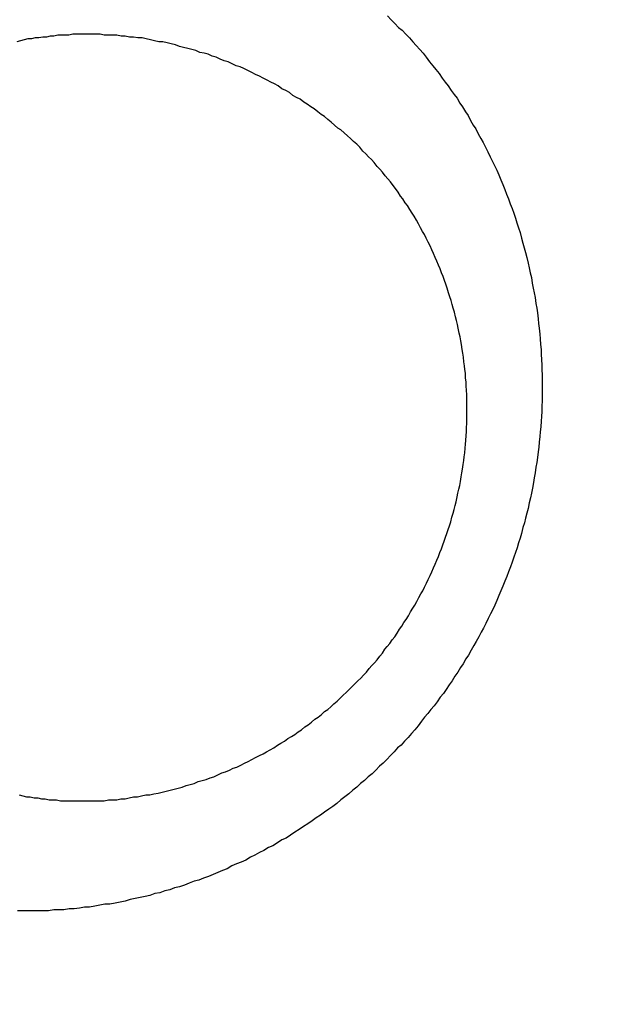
# Model space of a CAD drawing. Header units: millimetres. Extents: x -604189 to 881711, y -381903 to -7297.
# Tile 270 of 656: x -587970 to -587964, y -164054 to -164044. Entities that reach past the tile are written whole.
import ezdxf

# ---------------------------------------------------------------- set-up
doc = ezdxf.new("R2010")
doc.units = ezdxf.units.MM
doc.header["$LTSCALE"] = 100
doc.linetypes.add('0.5_0.5', pattern=[1, 0.5, -0.5])
doc.linetypes.add('ACAD_ISO04W100', pattern=[30.5, 24, -3, 0.5, -3])
doc.layers.get('Defpoints').update_dxf_attribs({"color": 30})
doc.layers.add('OPIS', color=7, linetype='Continuous')
doc.layers.add('strop osie', color=80, linetype='ACAD_ISO04W100', lineweight=5)
doc.styles.get("Standard").update_dxf_attribs({"font": 'romans.shx', "width": 0.5})
doc.dimstyles.new('1 50', dxfattribs={"dimtxt": 150, "dimasz": 80, "dimexe": 1, "dimexo": 1, "dimgap": 20, "dimtad": 1, "dimdec": 0, "dimlfac": 0.1, "dimtxsty": 'Standard', "dimblk": 'ARCHTICK', "dimcen": 200, "dimclrd": 2, "dimadec": 1, "dimazin": 0, "dimtfac": 1, "dimtdec": 0, "dimtmove": 0, "dimatfit": 3, "dimldrblk": 'ARCHTICK', "dimfxl": 120, "dimfxlon": 1, "dimtfill": 1, "dimarcsym": 0})

# ---------------------------------------------------------------- blocks, each defined once
blk = doc.blocks.new('_ArchTick')
at = {"layer": 'strop osie', "color": 0, "const_width": 0.15}
blk.add_lwpolyline([(-0.5, -0.5), (0.5, 0.5)], dxfattribs=at)
blk = doc.blocks.new('*D3294')
at = {"layer": 'Defpoints', "color": 0, "linetype": 'ByBlock', "lineweight": 5, "transparency": 16777216}
for p in [(-595783.126, -159420.303), (-593748.924, -159420.303), (-552118.935, -179940.303)]:
    blk.add_point(p, dxfattribs=at)
at = {"layer": 'OPIS', "color": 0, "linetype": 'Continuous', "lineweight": -2, "transparency": 16777216}
for p, q in [((-595723.126, -159420.303), (-595784.126, -159420.303)), ((-595723.126, -179940.303), (-595784.126, -179940.303))]:
    blk.add_line(p, q, dxfattribs=at)
at = {"layer": 'OPIS', "color": 2, "lineweight": -2, "transparency": 16777216}
blk.add_line((-595783.126, -179940.303), (-595783.126, -159420.303), dxfattribs=at)
at = {"layer": 'OPIS', "color": 2, "linetype": 'ByBlock', "lineweight": -2, "transparency": 16777216, "xscale": 80, "yscale": 80, "zscale": 80}
for p, rotation in [((-595783.126, -159420.303), 90), ((-595783.126, -179940.303), 270)]:
    blk.add_blockref('_ArchTick', p, dxfattribs=dict(at, rotation=rotation))
at = {"layer": 'OPIS', "color": 0, "linetype": 'ByBlock', "lineweight": 13, "transparency": 16777216, "insert": (-595878.126, -169680.303), "char_height": 150, "attachment_point": 5, "rotation": 90, "bg_fill": 3, "box_fill_scale": 1.1, "bg_fill_color": 256, "bg_fill_true_color": 13158600, "bg_fill_transparency": 0}
blk.add_mtext('2052', dxfattribs=at)

msp = doc.modelspace()

# ---------------------------------------------------------------- hatches: boundary and pattern name
at = {"layer": 'OPIS', "linetype": 'ByBlock', "lineweight": 15}
h = msp.add_hatch(dxfattribs=at)
h.set_pattern_fill('ANSI37', color=0, scale=80, angle=45)
h.set_pattern_definition([(90, (-306927.96, 32475.8), (-254, 0), []), (180, (-306927.96, 32475.8), (-3e-14, -254), [])])
edge = h.paths.add_edge_path()
edge.add_arc((-587934.086, -167378.931), 50, 0, 90)
edge.add_line((-587934.086, -167328.931), (-588139.086, -167328.93))
edge.add_arc((-588139.086, -167378.93), 50, 89.9996, 180)
edge.add_line((-588189.086, -167378.93), (-588189.086, -167822.93))
edge.add_arc((-588139.086, -167822.93), 50, 180, 270)
edge.add_line((-588139.086, -167872.93), (-587934.085, -167872.931))
edge.add_arc((-587934.086, -167822.931), 50, 270.0014, 360)
edge.add_line((-587884.086, -167822.931), (-587884.086, -167378.931))
edge = h.paths.add_edge_path()
edge.add_arc((-587934.086, -167378.931), 50, 0, 90)
edge.add_line((-587934.086, -167328.931), (-588139.086, -167328.93))
edge.add_arc((-588139.086, -167378.93), 50, 89.9996, 180)
edge.add_line((-588189.086, -167378.93), (-588189.086, -167822.93))
edge.add_arc((-588139.086, -167822.93), 50, 180, 270)
edge.add_line((-588139.086, -167872.93), (-587934.085, -167872.931))
edge.add_arc((-587934.086, -167822.931), 50, 270.0014, 360)
edge.add_line((-587884.086, -167822.931), (-587884.086, -167378.931))
edge = h.paths.add_edge_path()
edge.add_line((-588244.087, -167300.93), (-587769.086, -167300.93))
edge.add_line((-587769.086, -167300.93), (-587769.086, -167900.93))
edge.add_line((-587769.086, -167900.93), (-588243.789, -167900.93))
edge.add_arc((-588244.086, -167892.935), 8, 180, 272.1285, ccw=False)
edge.add_line((-588252.086, -167892.935), (-588252.086, -167308.93))
edge.add_arc((-588244.086, -167308.93), 8, 90.0036, 180, ccw=False)
h.paths.add_polyline_path([(-589864.932, -164217.829), (-589865.004, -164223.092), (-589865.079, -164228.355), (-589865.156, -164233.617), (-589865.235, -164238.88), (-589865.318, -164244.143), (-589865.402, -164249.406), (-589865.489, -164254.669), (-589865.579, -164259.931), (-589865.671, -164265.194), (-589865.766, -164270.457), (-589865.863, -164275.719), (-589865.962, -164280.982), (-589866.064, -164286.244), (-589866.169, -164291.506), (-589866.276, -164296.769), (-589866.386, -164302.031), (-589866.498, -164307.293), (-589866.613, -164312.556), (-589866.73, -164317.818), (-589866.85, -164323.08), (-589866.972, -164328.342), (-589867.097, -164333.604), (-589867.225, -164338.866), (-589867.355, -164344.127), (-589867.488, -164349.389), (-589867.623, -164354.651), (-589867.76, -164359.913), (-589867.901, -164365.174), (-589868.043, -164370.436), (-589868.189, -164375.697), (-589868.337, -164380.958), (-589868.487, -164386.22), (-589868.64, -164391.481), (-589868.795, -164396.742), (-589868.953, -164402.003), (-590219.489, -164402.003), (-590219.664, -164396.198), (-590219.835, -164390.392), (-590220.003, -164384.587), (-590220.168, -164378.781), (-590220.329, -164372.976), (-590220.488, -164367.17), (-590220.643, -164361.364), (-590220.796, -164355.558), (-590220.945, -164349.752), (-590221.092, -164343.946), (-590221.235, -164338.14), (-590221.375, -164332.334), (-590221.512, -164326.527), (-590221.646, -164320.721), (-590221.777, -164314.914), (-590221.904, -164309.108), (-590222.029, -164303.301), (-590222.151, -164297.495), (-590222.269, -164291.688), (-590222.385, -164285.881), (-590222.497, -164280.074), (-590222.606, -164274.267), (-590222.713, -164268.461), (-590222.816, -164262.653), (-590222.916, -164256.846), (-590223.014, -164251.039), (-590223.108, -164245.232), (-590223.199, -164239.425), (-590223.287, -164233.618), (-590223.372, -164227.81), (-590223.454, -164222.003), (-590223.533, -164216.196), (-590223.609, -164210.388), (-590223.682, -164204.581), (-590223.751, -164198.773), (-590223.818, -164192.966), (-590223.881, -164187.158), (-590223.941, -164181.35), (-590223.997, -164175.543), (-590224.051, -164169.735), (-590224.101, -164163.927), (-590224.147, -164158.12), (-590224.191, -164152.312), (-590224.231, -164146.504), (-590224.267, -164140.696), (-590224.301, -164134.888), (-590224.332, -164129.081), (-590224.361, -164123.273), (-590224.388, -164117.465), (-590224.413, -164111.657), (-590224.437, -164105.849), (-590224.459, -164100.041), (-590224.475, -164094.233), (-590224.48, -164088.425), (-590224.472, -164082.617), (-590224.448, -164076.809), (-590224.406, -164071.002), (-590224.347, -164065.194), (-590224.269, -164059.387), (-590224.171, -164053.58), (-590224.054, -164047.773), (-590223.917, -164041.967), (-590223.759, -164036.161), (-590223.581, -164030.356), (-590223.381, -164024.551), (-590223.159, -164018.747), (-590222.914, -164012.944), (-590222.642, -164007.143), (-590222.341, -164001.342), (-590222.009, -163995.544), (-590221.642, -163989.748), (-590221.238, -163983.954), (-590220.795, -163978.163), (-590220.304, -163972.376), (-590219.753, -163966.594), (-590219.129, -163960.82), (-590218.419, -163955.056), (-590217.605, -163949.306), (-590216.67, -163943.574), (-590215.596, -163937.865), (-590214.362, -163932.188), (-590212.941, -163926.557), (-590211.302, -163920.987), (-590209.416, -163915.495), (-590207.246, -163910.11), (-590204.744, -163904.869), (-590201.869, -163899.824), (-590198.582, -163895.036), (-590194.851, -163890.591), (-590190.671, -163886.563), (-590186.105, -163882.977), (-590181.224, -163879.833), (-590176.097, -163877.106), (-590170.784, -163874.761), (-590165.336, -163872.759), (-590159.785, -163871.064), (-590154.154, -163869.636), (-590148.468, -163868.44), (-590142.747, -163867.44), (-590137, -163866.603), (-590131.235, -163865.9), (-590125.458, -163865.297), (-590119.674, -163864.778), (-590113.884, -163864.334), (-590108.088, -163863.958), (-590102.289, -163863.646), (-590096.486, -163863.39), (-590090.681, -163863.186), (-590084.874, -163863.026), (-590079.068, -163862.906), (-590073.26, -163862.819), (-590067.453, -163862.761), (-590061.645, -163862.725), (-590055.837, -163862.707), (-590050.029, -163862.7), (-590044.221, -163862.698), (-590038.958, -163862.699), (-590033.694, -163862.704), (-590028.431, -163862.718), (-590023.167, -163862.744), (-590017.904, -163862.788), (-590012.641, -163862.852), (-590007.379, -163862.942), (-590002.117, -163863.062), (-589996.856, -163863.215), (-589991.596, -163863.407), (-589986.337, -163863.64), (-589981.081, -163863.919), (-589975.828, -163864.249), (-589970.579, -163864.634), (-589965.334, -163865.078), (-589960.096, -163865.587), (-589954.864, -163866.17), (-589949.645, -163866.847), (-589944.442, -163867.642), (-589939.263, -163868.578), (-589934.115, -163869.676), (-589929.013, -163870.965), (-589923.971, -163872.474), (-589919.009, -163874.23), (-589914.153, -163876.259), (-589909.436, -163878.591), (-589904.896, -163881.253), (-589900.585, -163884.268), (-589896.554, -163887.652), (-589892.857, -163891.394), (-589889.534, -163895.471), (-589886.574, -163899.824), (-589883.952, -163904.387), (-589881.64, -163909.114), (-589879.606, -163913.968), (-589877.817, -163918.918), (-589876.241, -163923.939), (-589874.854, -163929.016), (-589873.636, -163934.137), (-589872.564, -163939.29), (-589871.619, -163944.467), (-589870.784, -163949.663), (-589870.048, -163954.875), (-589869.397, -163960.099), (-589868.818, -163965.33), (-589868.302, -163970.568), (-589867.84, -163975.811), (-589867.421, -163981.058), (-589867.037, -163986.308), (-589866.685, -163991.559), (-589866.363, -163996.813), (-589866.067, -164002.068), (-589865.796, -164007.324), (-589865.549, -164012.582), (-589865.322, -164017.84), (-589865.116, -164023.1), (-589864.928, -164028.36), (-589864.759, -164033.621), (-589864.607, -164038.882), (-589864.472, -164044.144), (-589864.354, -164049.406), (-589864.252, -164054.668), (-589864.166, -164059.931), (-589864.096, -164065.194), (-589864.041, -164070.457), (-589864.001, -164075.72), (-589863.976, -164080.984), (-589863.964, -164086.247), (-589863.964, -164091.51), (-589863.974, -164096.774), (-589863.991, -164102.037), (-589864.012, -164107.301), (-589864.034, -164112.564), (-589864.057, -164117.828), (-589864.081, -164123.091), (-589864.107, -164128.354), (-589864.135, -164133.618), (-589864.165, -164138.881), (-589864.197, -164144.144), (-589864.232, -164149.408), (-589864.269, -164154.671), (-589864.31, -164159.934), (-589864.353, -164165.198), (-589864.399, -164170.461), (-589864.447, -164175.724), (-589864.498, -164180.987), (-589864.552, -164186.25), (-589864.609, -164191.513), (-589864.668, -164196.777), (-589864.73, -164202.04), (-589864.795, -164207.303), (-589864.862, -164212.566)])
h.paths.add_polyline_path([(-590463.924, -164407.051), (-587763.924, -164407.051), (-587763.924, -162910.783), (-590463.924, -162910.783)])
h.paths.add_polyline_path([(-590295.717, -164839.225), (-590289.91, -164839.127), (-590284.103, -164839.033), (-590278.295, -164838.942), (-590272.488, -164838.854), (-590266.681, -164838.769), (-590260.873, -164838.687), (-590255.066, -164838.608), (-590249.259, -164838.532), (-590243.451, -164838.459), (-590237.644, -164838.39), (-590231.836, -164838.323), (-590226.028, -164838.26), (-590220.221, -164838.2), (-590214.413, -164838.144), (-590208.605, -164838.09), (-590202.798, -164838.04), (-590196.99, -164837.994), (-590191.182, -164837.95), (-590185.374, -164837.91), (-590179.567, -164837.874), (-590173.759, -164837.84), (-590167.951, -164837.809), (-590162.143, -164837.78), (-590156.335, -164837.753), (-590150.527, -164837.728), (-590144.719, -164837.704), (-590138.912, -164837.682), (-590133.104, -164837.666), (-590127.296, -164837.661), (-590121.488, -164837.669), (-590115.68, -164837.693), (-590109.872, -164837.735), (-590104.065, -164837.794), (-590098.257, -164837.872), (-590092.45, -164837.97), (-590086.643, -164838.087), (-590080.837, -164838.224), (-590075.031, -164838.382), (-590069.226, -164838.56), (-590063.422, -164838.76), (-590057.618, -164838.982), (-590051.815, -164839.227), (-590046.013, -164839.499), (-590040.213, -164839.8), (-590034.415, -164840.132), (-590028.618, -164840.499), (-590022.825, -164840.903), (-590017.034, -164841.346), (-590011.246, -164841.837), (-590005.465, -164842.388), (-589999.691, -164843.012), (-589993.927, -164843.722), (-589988.176, -164844.536), (-589982.444, -164845.471), (-589976.736, -164846.545), (-589971.059, -164847.779), (-589965.428, -164849.2), (-589959.858, -164850.839), (-589954.366, -164852.725), (-589948.98, -164854.895), (-589943.739, -164857.397), (-589938.694, -164860.272), (-589933.906, -164863.559), (-589929.462, -164867.29), (-589925.433, -164871.47), (-589921.847, -164876.036), (-589918.704, -164880.917), (-589915.976, -164886.044), (-589913.631, -164891.357), (-589911.63, -164896.805), (-589909.934, -164902.356), (-589908.507, -164907.987), (-589907.31, -164913.673), (-589906.31, -164919.394), (-589905.474, -164925.141), (-589904.77, -164930.906), (-589904.168, -164936.683), (-589903.648, -164942.467), (-589903.204, -164948.257), (-589902.829, -164954.053), (-589902.516, -164959.852), (-589902.261, -164965.655), (-589902.056, -164971.46), (-589901.897, -164977.267), (-589901.776, -164983.073), (-589901.69, -164988.881), (-589901.631, -164994.688), (-589901.596, -165000.496), (-589901.577, -165006.304), (-589901.57, -165012.112), (-589901.569, -165017.92), (-589901.57, -165023.183), (-589901.575, -165028.447), (-589901.588, -165033.71), (-589901.615, -165038.974), (-589901.658, -165044.237), (-589901.723, -165049.5), (-589901.813, -165054.762), (-589901.932, -165060.024), (-589902.086, -165065.285), (-589902.277, -165070.545), (-589902.51, -165075.804), (-589902.79, -165081.06), (-589903.119, -165086.313), (-589903.504, -165091.562), (-589903.949, -165096.807), (-589904.458, -165102.045), (-589905.04, -165107.276), (-589905.717, -165112.496), (-589906.513, -165117.699), (-589907.448, -165122.878), (-589908.547, -165128.026), (-589909.836, -165133.128), (-589911.345, -165138.17), (-589913.1, -165143.132), (-589915.129, -165147.988), (-589917.461, -165152.705), (-589920.123, -165157.245), (-589923.139, -165161.556), (-589926.522, -165165.587), (-589930.265, -165169.284), (-589934.342, -165172.607), (-589938.694, -165175.567), (-589943.257, -165178.189), (-589947.985, -165180.501), (-589952.838, -165182.535), (-589957.788, -165184.324), (-589962.81, -165185.9), (-589967.887, -165187.287), (-589973.007, -165188.505), (-589978.16, -165189.577), (-589983.337, -165190.522), (-589988.534, -165191.357), (-589993.746, -165192.093), (-589998.969, -165192.744), (-590004.201, -165193.323), (-590009.439, -165193.839), (-590014.682, -165194.301), (-590019.929, -165194.72), (-590025.178, -165195.104), (-590030.43, -165195.456), (-590035.683, -165195.778), (-590040.938, -165196.074), (-590046.195, -165196.345), (-590051.452, -165196.592), (-590056.711, -165196.819), (-590061.97, -165197.025), (-590067.23, -165197.213), (-590072.491, -165197.382), (-590077.752, -165197.534), (-590083.014, -165197.669), (-590088.276, -165197.787), (-590093.539, -165197.889), (-590098.801, -165197.975), (-590104.064, -165198.045), (-590109.327, -165198.1), (-590114.591, -165198.14), (-590119.854, -165198.165), (-590125.118, -165198.177), (-590130.381, -165198.177), (-590135.644, -165198.167), (-590140.908, -165198.15), (-590146.171, -165198.129), (-590151.435, -165198.107), (-590156.698, -165198.084), (-590161.961, -165198.06), (-590167.225, -165198.034), (-590172.488, -165198.006), (-590177.752, -165197.976), (-590183.015, -165197.944), (-590188.278, -165197.909), (-590193.541, -165197.872), (-590198.805, -165197.831), (-590204.068, -165197.788), (-590209.331, -165197.742), (-590214.594, -165197.694), (-590219.858, -165197.643), (-590225.121, -165197.589), (-590230.384, -165197.532), (-590235.647, -165197.473), (-590240.91, -165197.411), (-590246.173, -165197.346), (-590251.436, -165197.279), (-590256.699, -165197.209), (-590261.962, -165197.137), (-590267.225, -165197.062), (-590272.488, -165196.985), (-590277.751, -165196.906), (-590283.014, -165196.823), (-590288.276, -165196.739), (-590293.539, -165196.652), (-590298.802, -165196.562), (-590304.064, -165196.47), (-590309.327, -165196.375), (-590314.59, -165196.278), (-590319.852, -165196.179), (-590325.115, -165196.077), (-590330.377, -165195.972), (-590335.639, -165195.865), (-590340.902, -165195.755), (-590346.164, -165195.643), (-590351.426, -165195.528), (-590356.688, -165195.411), (-590361.95, -165195.291), (-590367.212, -165195.169), (-590372.474, -165195.044), (-590377.736, -165194.916), (-590382.998, -165194.786), (-590388.26, -165194.653), (-590393.521, -165194.518), (-590398.783, -165194.381), (-590404.045, -165194.24), (-590409.306, -165194.098), (-590414.568, -165193.952), (-590419.829, -165193.804), (-590425.09, -165193.654), (-590430.351, -165193.501), (-590435.613, -165193.346), (-590440.874, -165193.188), (-590440.874, -164842.652), (-590435.068, -164842.477), (-590429.263, -164842.306), (-590423.457, -164842.138), (-590417.652, -164841.973), (-590411.846, -164841.812), (-590406.04, -164841.653), (-590400.235, -164841.498), (-590394.429, -164841.345), (-590388.623, -164841.196), (-590382.817, -164841.049), (-590377.01, -164840.906), (-590371.204, -164840.766), (-590365.398, -164840.629), (-590359.591, -164840.495), (-590353.785, -164840.364), (-590347.978, -164840.237), (-590342.172, -164840.112), (-590336.365, -164839.99), (-590330.558, -164839.872), (-590324.752, -164839.756), (-590318.945, -164839.644), (-590313.138, -164839.535), (-590307.331, -164839.428), (-590301.524, -164839.325)])
edge = h.paths.add_edge_path()
edge.add_arc((-590093.924, -162268.543), 50, 0, 90.0004)
edge.add_line((-590093.924, -162218.543), (-590298.924, -162218.545))
edge.add_arc((-590298.924, -162268.545), 50, 90.0009, 180)
edge.add_line((-590348.924, -162268.545), (-590348.924, -162712.545))
edge.add_arc((-590298.924, -162712.545), 50, 180, 270.0022)
edge.add_line((-590298.922, -162762.545), (-590093.923, -162762.543))
edge.add_arc((-590093.924, -162712.543), 50, 270.0009, 360)
edge.add_line((-590043.924, -162712.543), (-590043.924, -162268.543))
edge = h.paths.add_edge_path()
edge.add_arc((-590093.924, -161668.543), 50, 0, 90.0004)
edge.add_line((-590093.924, -161618.543), (-590298.924, -161618.545))
edge.add_arc((-590298.924, -161668.545), 50, 90.0009, 180)
edge.add_line((-590348.924, -161668.545), (-590348.924, -162112.545))
edge.add_arc((-590298.924, -162112.545), 50, 180, 270.0022)
edge.add_line((-590298.922, -162162.545), (-590093.923, -162162.543))
edge.add_arc((-590093.924, -162112.543), 50, 270.0009, 360)
edge.add_line((-590043.924, -162112.543), (-590043.924, -161668.543))
h.paths.add_polyline_path([(-590463.924, -162790.543), (-587763.924, -162790.543), (-587763.924, -161590.543), (-590463.924, -161590.543)])
edge = h.paths.add_edge_path()
edge.add_arc((-588139.086, -168270.003), 50, 89.9996, 180)
edge.add_line((-588189.086, -168270.003), (-588189.086, -168714.003))
edge.add_arc((-588139.086, -168714.003), 50, 180, 270)
edge.add_line((-588139.086, -168764.003), (-587934.085, -168764.004))
edge.add_arc((-587934.086, -168714.004), 50, 270.0014, 360)
edge.add_line((-587884.086, -168714.004), (-587884.086, -168270.004))
edge.add_arc((-587934.086, -168270.004), 50, 0, 90)
edge.add_line((-587934.086, -168220.004), (-588139.086, -168220.003))
edge = h.paths.add_edge_path()
edge.add_arc((-587934.086, -169161.078), 50, 0, 90)
edge.add_line((-587934.086, -169111.078), (-588139.086, -169111.076))
edge.add_arc((-588139.086, -169161.076), 50, 89.9996, 180)
edge.add_line((-588189.086, -169161.076), (-588189.086, -169605.076))
edge.add_arc((-588139.086, -169605.076), 50, 180, 270)
edge.add_line((-588139.086, -169655.076), (-587934.085, -169655.078))
edge.add_arc((-587934.086, -169605.078), 50, 270.0014, 360)
edge.add_line((-587884.086, -169605.078), (-587884.086, -169161.078))
edge = h.paths.add_edge_path()
edge.add_arc((-588139.086, -170052.15), 50, 89.9996, 180)
edge.add_line((-588189.086, -170052.15), (-588189.086, -170496.15))
edge.add_arc((-588139.086, -170496.15), 50, 180, 270)
edge.add_line((-588139.086, -170546.15), (-587934.085, -170546.151))
edge.add_arc((-587934.086, -170496.151), 50, 270.0014, 360)
edge.add_line((-587884.086, -170496.151), (-587884.086, -170052.151))
edge.add_arc((-587934.086, -170052.151), 50, 0, 90)
edge.add_line((-587934.086, -170002.151), (-588139.086, -170002.15))
edge = h.paths.add_edge_path()
edge.add_arc((-588139.086, -170943.223), 50, 89.9996, 180)
edge.add_line((-588189.086, -170943.223), (-588189.086, -171387.223))
edge.add_arc((-588139.086, -171387.223), 50, 180, 270)
edge.add_line((-588139.086, -171437.223), (-587934.085, -171437.224))
edge.add_arc((-587934.086, -171387.224), 50, 270.0014, 360)
edge.add_line((-587884.086, -171387.224), (-587884.086, -170943.224))
edge.add_arc((-587934.086, -170943.224), 50, 0, 90)
edge.add_line((-587934.086, -170893.224), (-588139.086, -170893.223))
h.paths.add_polyline_path([(-587763.924, -164527.291), (-590463.924, -164527.291), (-590463.924, -171970.3), (-587763.924, -171970.3)])

# ---------------------------------------------------------------- next in the draw order: dimensions: what is measured, and where the dimension line sits
at = {"layer": 'OPIS', "color": 0, "linetype": 'ByBlock', "lineweight": 13}
dim = msp.add_linear_dim(base=(-595783.126, -159420.303), p1=(-552118.935, -179940.303), p2=(-593748.924, -159420.303), angle=90, dimstyle='1 50', override={"dimtmove": 1, "dimfxl": 60, "dimarcsym": 1}, dxfattribs=at)
dim.commit()
dim.dimension.update_dxf_attribs({"geometry": '*D3294', "text_midpoint": (-595878.126, -169680.303)})

# ---------------------------------------------------------------- next in the draw order: hatches: boundary and pattern name
at = {"layer": 'OPIS', "linetype": '0.5_0.5', "lineweight": 13}
h = msp.add_hatch(dxfattribs=at)
h.set_pattern_fill('ANSI37', color=0, scale=130)
h.set_pattern_definition([(45, (-597218.54, 256668.8), (-291.85832, 291.85832), []), (135, (-597218.54, 256668.8), (-291.85832, -291.85832), [])])
edge = h.paths.add_edge_path(flags=16)
edge.add_line((-570958.916, -168985.281), (-571058.916, -168985.281))
edge.add_line((-571058.916, -168985.281), (-572598.916, -168985.281))
edge.add_line((-572598.916, -168985.281), (-572598.915, -170470.3))
edge.add_line((-572598.915, -170470.3), (-570825.763, -170470.3))
edge.add_arc((-570508.916, -170339.099), 342.937, 180, 202.49364, ccw=False)
edge.add_arc((-570508.916, -170339.099), 342.937, 90, 180, ccw=False)
edge.add_line((-570508.916, -169996.163), (-570508.916, -169764.704))
edge.add_arc((-570058.916, -168985.281), 900, 180, 240, ccw=False)
edge = h.paths.add_edge_path(flags=17)
edge.add_line((-569358.915, -170085.281), (-569358.916, -168985.281))
edge.add_line((-569358.916, -168985.281), (-569358.917, -168985.281))
edge.add_line((-569358.917, -168985.281), (-569958.916, -168985.281))
edge.add_line((-569958.916, -168985.281), (-570058.916, -168985.281))
edge.add_line((-570058.916, -168985.281), (-570058.916, -168925.281))
edge.add_line((-570058.916, -168925.281), (-569958.916, -168925.281))
edge.add_line((-569958.916, -168925.281), (-569958.916, -168865.281))
edge.add_line((-569958.916, -168865.281), (-569358.916, -168865.281))
edge.add_line((-569358.916, -168865.281), (-569358.917, -166865.281))
edge.add_line((-569358.917, -166865.281), (-574098.917, -166865.286))
edge.add_line((-574098.917, -166865.286), (-574098.914, -171970.3))
edge.add_line((-574098.914, -171970.3), (-572608.913, -171970.3))
edge.add_line((-572608.913, -171970.3), (-571504.913, -170590.3))
edge.add_line((-571504.913, -170590.3), (-572718.915, -170590.3))
edge.add_line((-572718.915, -170590.3), (-572718.916, -168865.281))
edge.add_line((-572718.916, -168865.281), (-571058.916, -168865.281))
edge.add_line((-571058.916, -168865.281), (-571058.916, -168925.281))
edge.add_line((-571058.916, -168925.281), (-570958.916, -168925.281))
edge.add_line((-570958.916, -168925.281), (-570958.916, -168985.281))
edge.add_arc((-570058.916, -168985.281), 900, 180, 240)
edge.add_line((-570508.916, -169764.704), (-570508.916, -169996.163))
edge.add_arc((-570508.916, -170339.099), 342.937, 0, 90, ccw=False)
edge.add_arc((-570508.916, -170339.099), 342.937, 208.97989, 360, ccw=False)
edge.add_line((-570808.913, -170505.253), (-570808.913, -171171.086))
edge.add_arc((-570808.913, -171220.3), 49.214, 0, 90, ccw=False)
edge.add_arc((-570808.913, -171220.3), 49.214, 270, 360, ccw=False)
edge.add_line((-570808.913, -171269.514), (-570808.913, -171970.3))
edge.add_line((-570808.913, -171970.3), (-569358.914, -171970.3))
edge.add_line((-569358.914, -171970.3), (-569358.915, -170085.281))
h.paths.add_polyline_path([(-561118.924, -159870.303), (-590334.655, -159870.303), (-590334.655, -161470.303), (-562318.924, -161470.303), (-562318.924, -172095.292), (-561118.924, -172095.291), (-561118.924, -168350.303), (-552073.919, -168350.303), (-552073.92, -167150.303), (-561118.924, -167150.303)])
h.paths.add_polyline_path([(-572856.927, -169813.68), (-569451.07, -169813.68), (-569451.07, -169408.68), (-572856.927, -169408.68)], flags=16)

# ---------------------------------------------------------------- next in the draw order: linework, layer by layer
at = {"color": 0}
for points in [[(-587966.178, -164043.73, 0), (-587966.139, -164043.77, 0), (-587966.1, -164043.81, 0), (-587966.062, -164043.85, 0), (-587966.024, -164043.88, 0), (-587965.987, -164043.92, 0), (-587965.95, -164043.96, 0), (-587965.914, -164044, 0), (-587965.878, -164044.04, 0), (-587965.842, -164044.08, 0), (-587965.807, -164044.12, 0), (-587965.773, -164044.16, 0), (-587965.739, -164044.21, 0), (-587965.705, -164044.25, 0), (-587965.672, -164044.29, 0), (-587965.639, -164044.33, 0), (-587965.607, -164044.38, 0), (-587965.575, -164044.42, 0), (-587965.543, -164044.46, 0), (-587965.513, -164044.51, 0), (-587965.482, -164044.55, 0), (-587965.452, -164044.59, 0), (-587965.423, -164044.64, 0), (-587965.394, -164044.68, 0), (-587965.365, -164044.73, 0), (-587965.337, -164044.77, 0), (-587965.31, -164044.82, 0), (-587965.282, -164044.87, 0), (-587965.256, -164044.91, 0), (-587965.23, -164044.96, 0), (-587965.204, -164045.01, 0), (-587965.179, -164045.05, 0), (-587965.154, -164045.1, 0), (-587965.13, -164045.15, 0), (-587965.106, -164045.2, 0), (-587965.083, -164045.25, 0), (-587965.06, -164045.29, 0), (-587965.038, -164045.34, 0), (-587965.016, -164045.39, 0), (-587964.995, -164045.44, 0), (-587964.974, -164045.49, 0), (-587964.954, -164045.54, 0), (-587964.934, -164045.59, 0), (-587964.915, -164045.64, 0), (-587964.896, -164045.69, 0), (-587964.878, -164045.74, 0), (-587964.86, -164045.79, 0), (-587964.843, -164045.84, 0), (-587964.826, -164045.89, 0), (-587964.81, -164045.94, 0), (-587964.794, -164045.99, 0), (-587964.779, -164046.05, 0), (-587964.765, -164046.1, 0), (-587964.75, -164046.15, 0), (-587964.737, -164046.2, 0), (-587964.724, -164046.25, 0), (-587964.711, -164046.31, 0), (-587964.699, -164046.36, 0), (-587964.687, -164046.41, 0), (-587964.676, -164046.46, 0), (-587964.666, -164046.52, 0), (-587964.656, -164046.57, 0), (-587964.646, -164046.62, 0), (-587964.637, -164046.67, 0), (-587964.629, -164046.73, 0), (-587964.62, -164046.78, 0), (-587964.613, -164046.83, 0), (-587964.606, -164046.89, 0), (-587964.6, -164046.94, 0), (-587964.594, -164046.99, 0), (-587964.588, -164047.05, 0), (-587964.583, -164047.1, 0), (-587964.579, -164047.16, 0), (-587964.575, -164047.21, 0), (-587964.572, -164047.26, 0), (-587964.569, -164047.32, 0), (-587964.566, -164047.37, 0), (-587964.565, -164047.42, 0), (-587964.563, -164047.48, 0), (-587964.562, -164047.53, 0), (-587964.562, -164047.59, 0), (-587964.562, -164047.64, 0), (-587964.563, -164047.69, 0), (-587964.564, -164047.75, 0), (-587964.566, -164047.8, 0), (-587964.568, -164047.86, 0), (-587964.571, -164047.91, 0), (-587964.574, -164047.96, 0), (-587964.578, -164048.02, 0), (-587964.583, -164048.07, 0), (-587964.588, -164048.12, 0), (-587964.593, -164048.18, 0), (-587964.599, -164048.23, 0), (-587964.605, -164048.28, 0), (-587964.612, -164048.34, 0), (-587964.62, -164048.39, 0), (-587964.628, -164048.44, 0), (-587964.636, -164048.5, 0), (-587964.645, -164048.55, 0), (-587964.655, -164048.6, 0), (-587964.665, -164048.66, 0), (-587964.675, -164048.71, 0), (-587964.686, -164048.76, 0), (-587964.698, -164048.81, 0), (-587964.71, -164048.87, 0), (-587964.723, -164048.92, 0), (-587964.736, -164048.97, 0), (-587964.749, -164049.02, 0), (-587964.764, -164049.07, 0), (-587964.778, -164049.13, 0), (-587964.793, -164049.18, 0), (-587964.809, -164049.23, 0), (-587964.825, -164049.28, 0), (-587964.842, -164049.33, 0), (-587964.859, -164049.38, 0), (-587964.877, -164049.43, 0), (-587964.895, -164049.48, 0), (-587964.914, -164049.53, 0), (-587964.933, -164049.58, 0), (-587964.953, -164049.63, 0), (-587964.973, -164049.68, 0), (-587964.994, -164049.73, 0), (-587965.015, -164049.78, 0), (-587965.036, -164049.83, 0), (-587965.058, -164049.88, 0), (-587965.081, -164049.93, 0), (-587965.104, -164049.97, 0), (-587965.127, -164050.02, 0), (-587965.151, -164050.07, 0), (-587965.176, -164050.12, 0), (-587965.2, -164050.16, 0), (-587965.226, -164050.21, 0), (-587965.252, -164050.26, 0), (-587965.278, -164050.3, 0), (-587965.304, -164050.35, 0), (-587965.332, -164050.4, 0), (-587965.359, -164050.44, 0), (-587965.387, -164050.49, 0), (-587965.416, -164050.53, 0), (-587965.445, -164050.58, 0), (-587965.474, -164050.62, 0), (-587965.504, -164050.67, 0), (-587965.534, -164050.71, 0), (-587965.564, -164050.76, 0), (-587965.595, -164050.8, 0), (-587965.627, -164050.84, 0), (-587965.659, -164050.89, 0), (-587965.691, -164050.93, 0), (-587965.724, -164050.97, 0), (-587965.757, -164051.01, 0), (-587965.79, -164051.05, 0), (-587965.824, -164051.09, 0), (-587965.859, -164051.14, 0), (-587965.893, -164051.18, 0), (-587965.928, -164051.22, 0), (-587965.964, -164051.26, 0), (-587966, -164051.3, 0), (-587966.036, -164051.34, 0), (-587966.073, -164051.37, 0), (-587966.11, -164051.41, 0), (-587966.147, -164051.45, 0), (-587966.185, -164051.49, 0), (-587966.223, -164051.53, 0), (-587966.261, -164051.56, 0), (-587966.3, -164051.6, 0), (-587966.339, -164051.64, 0), (-587966.379, -164051.67, 0), (-587966.419, -164051.71, 0), (-587966.459, -164051.74, 0), (-587966.499, -164051.78, 0), (-587966.54, -164051.81, 0), (-587966.581, -164051.85, 0), (-587966.623, -164051.88, 0), (-587966.665, -164051.91, 0), (-587966.707, -164051.95, 0), (-587966.749, -164051.98, 0), (-587966.792, -164052.01, 0), (-587966.835, -164052.04, 0), (-587966.878, -164052.07, 0), (-587966.922, -164052.1, 0), (-587966.966, -164052.13, 0), (-587967.01, -164052.16, 0), (-587967.055, -164052.19, 0), (-587967.1, -164052.22, 0), (-587967.145, -164052.25, 0), (-587967.19, -164052.28, 0), (-587967.236, -164052.31, 0), (-587967.282, -164052.33, 0), (-587967.328, -164052.36, 0), (-587967.374, -164052.39, 0), (-587967.421, -164052.41, 0), (-587967.468, -164052.44, 0), (-587967.515, -164052.46, 0), (-587967.562, -164052.49, 0), (-587967.61, -164052.51, 0), (-587967.658, -164052.54, 0), (-587967.706, -164052.56, 0), (-587967.754, -164052.58, 0), (-587967.803, -164052.6, 0), (-587967.851, -164052.63, 0), (-587967.9, -164052.65, 0), (-587967.949, -164052.67, 0), (-587967.999, -164052.69, 0), (-587968.048, -164052.71, 0), (-587968.098, -164052.73, 0), (-587968.148, -164052.75, 0), (-587968.198, -164052.76, 0), (-587968.249, -164052.78, 0), (-587968.299, -164052.8, 0), (-587968.35, -164052.82, 0), (-587968.401, -164052.83, 0), (-587968.452, -164052.85, 0), (-587968.503, -164052.86, 0), (-587968.554, -164052.88, 0), (-587968.606, -164052.89, 0), (-587968.658, -164052.91, 0), (-587968.709, -164052.92, 0), (-587968.761, -164052.93, 0), (-587968.814, -164052.94, 0), (-587968.866, -164052.95, 0), (-587968.918, -164052.97, 0), (-587968.971, -164052.98, 0), (-587969.023, -164052.99, 0), (-587969.076, -164053, 0), (-587969.129, -164053, 0), (-587969.182, -164053.01, 0), (-587969.235, -164053.02, 0), (-587969.288, -164053.03, 0), (-587969.342, -164053.03, 0), (-587969.395, -164053.04, 0), (-587969.449, -164053.05, 0), (-587969.502, -164053.05, 0), (-587969.556, -164053.06, 0), (-587969.609, -164053.06, 0), (-587969.663, -164053.06, 0), (-587969.717, -164053.07, 0), (-587969.771, -164053.07, 0), (-587969.825, -164053.07, 0), (-587969.878, -164053.07, 0), (-587969.932, -164053.07, 0), (-587969.986, -164053.07, 0), (-587970.04, -164053.07, 0)], [(-587969.268, -164043.92, 0), (-587969.307, -164043.92, 0), (-587969.347, -164043.92, 0), (-587969.386, -164043.92, 0), (-587969.425, -164043.92, 0), (-587969.465, -164043.92, 0), (-587969.504, -164043.93, 0), (-587969.543, -164043.93, 0), (-587969.582, -164043.93, 0), (-587969.622, -164043.93, 0), (-587969.661, -164043.94, 0), (-587969.7, -164043.94, 0), (-587969.739, -164043.95, 0), (-587969.778, -164043.95, 0), (-587969.817, -164043.96, 0), (-587969.856, -164043.96, 0), (-587969.894, -164043.97, 0), (-587969.933, -164043.97, 0), (-587969.972, -164043.98, 0), (-587970.01, -164043.99, 0), (-587970.049, -164044, 0)], [(-587969.397, -164051.92, 0), (-587969.353, -164051.92, 0), (-587969.31, -164051.92, 0), (-587969.266, -164051.92, 0), (-587969.222, -164051.92, 0), (-587969.179, -164051.92, 0), (-587969.135, -164051.92, 0), (-587969.091, -164051.91, 0), (-587969.048, -164051.91, 0), (-587969.005, -164051.91, 0), (-587968.961, -164051.9, 0), (-587968.918, -164051.9, 0), (-587968.875, -164051.89, 0), (-587968.831, -164051.88, 0), (-587968.788, -164051.88, 0), (-587968.745, -164051.87, 0), (-587968.702, -164051.86, 0), (-587968.66, -164051.86, 0), (-587968.617, -164051.85, 0), (-587968.574, -164051.84, 0), (-587968.532, -164051.83, 0), (-587968.489, -164051.82, 0), (-587968.447, -164051.81, 0), (-587968.405, -164051.8, 0), (-587968.363, -164051.79, 0), (-587968.321, -164051.78, 0), (-587968.279, -164051.76, 0), (-587968.237, -164051.75, 0), (-587968.196, -164051.74, 0), (-587968.154, -164051.72, 0), (-587968.113, -164051.71, 0), (-587968.072, -164051.7, 0), (-587968.031, -164051.68, 0), (-587967.99, -164051.67, 0), (-587967.95, -164051.65, 0), (-587967.909, -164051.63, 0), (-587967.869, -164051.62, 0), (-587967.829, -164051.6, 0), (-587967.789, -164051.58, 0), (-587967.75, -164051.57, 0), (-587967.71, -164051.55, 0), (-587967.671, -164051.53, 0), (-587967.632, -164051.51, 0), (-587967.593, -164051.49, 0), (-587967.555, -164051.47, 0), (-587967.516, -164051.45, 0), (-587967.478, -164051.43, 0), (-587967.44, -164051.41, 0), (-587967.403, -164051.39, 0), (-587967.365, -164051.37, 0), (-587967.328, -164051.34, 0), (-587967.291, -164051.32, 0), (-587967.254, -164051.3, 0), (-587967.218, -164051.27, 0), (-587967.182, -164051.25, 0), (-587967.146, -164051.23, 0), (-587967.11, -164051.2, 0), (-587967.075, -164051.18, 0), (-587967.04, -164051.15, 0), (-587967.005, -164051.13, 0), (-587966.97, -164051.1, 0), (-587966.936, -164051.07, 0), (-587966.902, -164051.05, 0), (-587966.868, -164051.02, 0), (-587966.835, -164050.99, 0), (-587966.802, -164050.97, 0), (-587966.769, -164050.94, 0), (-587966.737, -164050.91, 0), (-587966.704, -164050.88, 0), (-587966.672, -164050.85, 0), (-587966.641, -164050.82, 0), (-587966.61, -164050.79, 0), (-587966.579, -164050.76, 0), (-587966.548, -164050.73, 0), (-587966.518, -164050.7, 0), (-587966.488, -164050.67, 0), (-587966.458, -164050.64, 0), (-587966.428, -164050.61, 0), (-587966.399, -164050.58, 0), (-587966.371, -164050.54, 0), (-587966.342, -164050.51, 0), (-587966.314, -164050.48, 0), (-587966.287, -164050.45, 0), (-587966.259, -164050.41, 0), (-587966.232, -164050.38, 0), (-587966.206, -164050.34, 0), (-587966.18, -164050.31, 0), (-587966.154, -164050.28, 0), (-587966.128, -164050.24, 0), (-587966.103, -164050.21, 0), (-587966.078, -164050.17, 0), (-587966.054, -164050.13, 0), (-587966.03, -164050.1, 0), (-587966.006, -164050.06, 0), (-587965.983, -164050.03, 0), (-587965.96, -164049.99, 0), (-587965.937, -164049.95, 0), (-587965.915, -164049.91, 0), (-587965.893, -164049.88, 0), (-587965.872, -164049.84, 0), (-587965.851, -164049.8, 0), (-587965.83, -164049.76, 0), (-587965.81, -164049.73, 0), (-587965.79, -164049.69, 0), (-587965.771, -164049.65, 0), (-587965.752, -164049.61, 0), (-587965.733, -164049.57, 0), (-587965.715, -164049.53, 0), (-587965.697, -164049.49, 0), (-587965.68, -164049.45, 0), (-587965.663, -164049.41, 0), (-587965.647, -164049.37, 0), (-587965.631, -164049.33, 0), (-587965.615, -164049.29, 0), (-587965.6, -164049.25, 0), (-587965.585, -164049.21, 0), (-587965.571, -164049.17, 0), (-587965.557, -164049.13, 0), (-587965.543, -164049.09, 0), (-587965.53, -164049.05, 0), (-587965.518, -164049.01, 0), (-587965.506, -164048.96, 0), (-587965.494, -164048.92, 0), (-587965.483, -164048.88, 0), (-587965.472, -164048.84, 0), (-587965.461, -164048.8, 0), (-587965.451, -164048.75, 0), (-587965.442, -164048.71, 0), (-587965.433, -164048.67, 0), (-587965.424, -164048.63, 0), (-587965.416, -164048.59, 0), (-587965.409, -164048.54, 0), (-587965.401, -164048.5, 0), (-587965.395, -164048.46, 0), (-587965.388, -164048.41, 0), (-587965.382, -164048.37, 0), (-587965.377, -164048.33, 0), (-587965.372, -164048.29, 0), (-587965.368, -164048.24, 0), (-587965.364, -164048.2, 0), (-587965.36, -164048.16, 0), (-587965.357, -164048.11, 0), (-587965.354, -164048.07, 0), (-587965.352, -164048.03, 0), (-587965.35, -164047.98, 0), (-587965.349, -164047.94, 0), (-587965.348, -164047.9, 0), (-587965.348, -164047.85, 0), (-587965.348, -164047.81, 0), (-587965.348, -164047.77, 0), (-587965.349, -164047.72, 0), (-587965.351, -164047.68, 0), (-587965.353, -164047.64, 0), (-587965.355, -164047.59, 0), (-587965.358, -164047.55, 0), (-587965.362, -164047.51, 0), (-587965.365, -164047.46, 0), (-587965.37, -164047.42, 0), (-587965.375, -164047.38, 0), (-587965.38, -164047.34, 0), (-587965.386, -164047.29, 0), (-587965.392, -164047.25, 0), (-587965.398, -164047.21, 0), (-587965.406, -164047.16, 0), (-587965.413, -164047.12, 0), (-587965.421, -164047.08, 0), (-587965.43, -164047.04, 0), (-587965.439, -164046.99, 0), (-587965.448, -164046.95, 0), (-587965.458, -164046.91, 0), (-587965.469, -164046.87, 0), (-587965.479, -164046.82, 0), (-587965.491, -164046.78, 0), (-587965.502, -164046.74, 0), (-587965.515, -164046.7, 0), (-587965.527, -164046.66, 0), (-587965.541, -164046.62, 0), (-587965.554, -164046.57, 0), (-587965.568, -164046.53, 0), (-587965.583, -164046.49, 0), (-587965.598, -164046.45, 0), (-587965.613, -164046.41, 0), (-587965.629, -164046.37, 0), (-587965.646, -164046.33, 0), (-587965.662, -164046.29, 0), (-587965.68, -164046.25, 0), (-587965.697, -164046.21, 0), (-587965.716, -164046.17, 0), (-587965.734, -164046.13, 0), (-587965.753, -164046.09, 0), (-587965.773, -164046.05, 0), (-587965.793, -164046.01, 0), (-587965.813, -164045.98, 0), (-587965.834, -164045.94, 0), (-587965.856, -164045.9, 0), (-587965.877, -164045.86, 0), (-587965.9, -164045.82, 0), (-587965.922, -164045.79, 0), (-587965.945, -164045.75, 0), (-587965.969, -164045.71, 0), (-587965.993, -164045.68, 0), (-587966.018, -164045.64, 0), (-587966.043, -164045.61, 0), (-587966.068, -164045.57, 0), (-587966.094, -164045.53, 0), (-587966.12, -164045.5, 0), (-587966.147, -164045.46, 0), (-587966.174, -164045.43, 0), (-587966.201, -164045.4, 0), (-587966.229, -164045.36, 0), (-587966.258, -164045.33, 0), (-587966.287, -164045.3, 0), (-587966.316, -164045.26, 0), (-587966.346, -164045.23, 0), (-587966.376, -164045.2, 0), (-587966.406, -164045.17, 0), (-587966.437, -164045.14, 0), (-587966.468, -164045.1, 0), (-587966.5, -164045.07, 0), (-587966.532, -164045.04, 0), (-587966.564, -164045.01, 0), (-587966.597, -164044.98, 0), (-587966.63, -164044.95, 0), (-587966.664, -164044.92, 0), (-587966.697, -164044.9, 0), (-587966.731, -164044.87, 0), (-587966.766, -164044.84, 0), (-587966.801, -164044.81, 0), (-587966.836, -164044.78, 0), (-587966.871, -164044.76, 0), (-587966.907, -164044.73, 0), (-587966.943, -164044.7, 0), (-587966.979, -164044.68, 0), (-587967.016, -164044.65, 0), (-587967.053, -164044.63, 0), (-587967.09, -164044.6, 0), (-587967.127, -164044.58, 0), (-587967.165, -164044.56, 0), (-587967.203, -164044.53, 0), (-587967.241, -164044.51, 0), (-587967.28, -164044.49, 0), (-587967.318, -164044.46, 0), (-587967.357, -164044.44, 0), (-587967.396, -164044.42, 0), (-587967.436, -164044.4, 0), (-587967.476, -164044.38, 0), (-587967.515, -164044.36, 0), (-587967.556, -164044.34, 0), (-587967.596, -164044.32, 0), (-587967.636, -164044.3, 0), (-587967.677, -164044.28, 0), (-587967.718, -164044.26, 0), (-587967.759, -164044.25, 0), (-587967.8, -164044.23, 0), (-587967.842, -164044.21, 0), (-587967.883, -164044.2, 0), (-587967.925, -164044.18, 0), (-587967.967, -164044.16, 0), (-587968.009, -164044.15, 0), (-587968.051, -164044.13, 0), (-587968.093, -164044.12, 0), (-587968.136, -164044.11, 0), (-587968.178, -164044.09, 0), (-587968.221, -164044.08, 0), (-587968.264, -164044.07, 0), (-587968.307, -164044.06, 0), (-587968.35, -164044.05, 0), (-587968.393, -164044.03, 0), (-587968.436, -164044.02, 0), (-587968.48, -164044.01, 0), (-587968.523, -164044, 0), (-587968.567, -164044, 0), (-587968.61, -164043.99, 0), (-587968.654, -164043.98, 0), (-587968.697, -164043.97, 0), (-587968.741, -164043.96, 0), (-587968.785, -164043.96, 0), (-587968.829, -164043.95, 0), (-587968.873, -164043.95, 0), (-587968.916, -164043.94, 0), (-587968.96, -164043.94, 0), (-587969.004, -164043.93, 0), (-587969.048, -164043.93, 0), (-587969.092, -164043.93, 0), (-587969.136, -164043.93, 0), (-587969.18, -164043.92, 0), (-587969.224, -164043.92, 0), (-587969.268, -164043.92, 0)], [(-587970.025, -164051.86, 0), (-587969.986, -164051.87, 0), (-587969.947, -164051.88, 0), (-587969.908, -164051.88, 0), (-587969.869, -164051.89, 0), (-587969.829, -164051.89, 0), (-587969.79, -164051.9, 0), (-587969.751, -164051.9, 0), (-587969.712, -164051.91, 0), (-587969.672, -164051.91, 0), (-587969.633, -164051.91, 0), (-587969.594, -164051.92, 0), (-587969.554, -164051.92, 0), (-587969.515, -164051.92, 0), (-587969.476, -164051.92, 0), (-587969.436, -164051.92, 0), (-587969.397, -164051.92, 0)]]:
    msp.add_polyline3d(points, dxfattribs=at)

doc.saveas('drawing.dxf')
